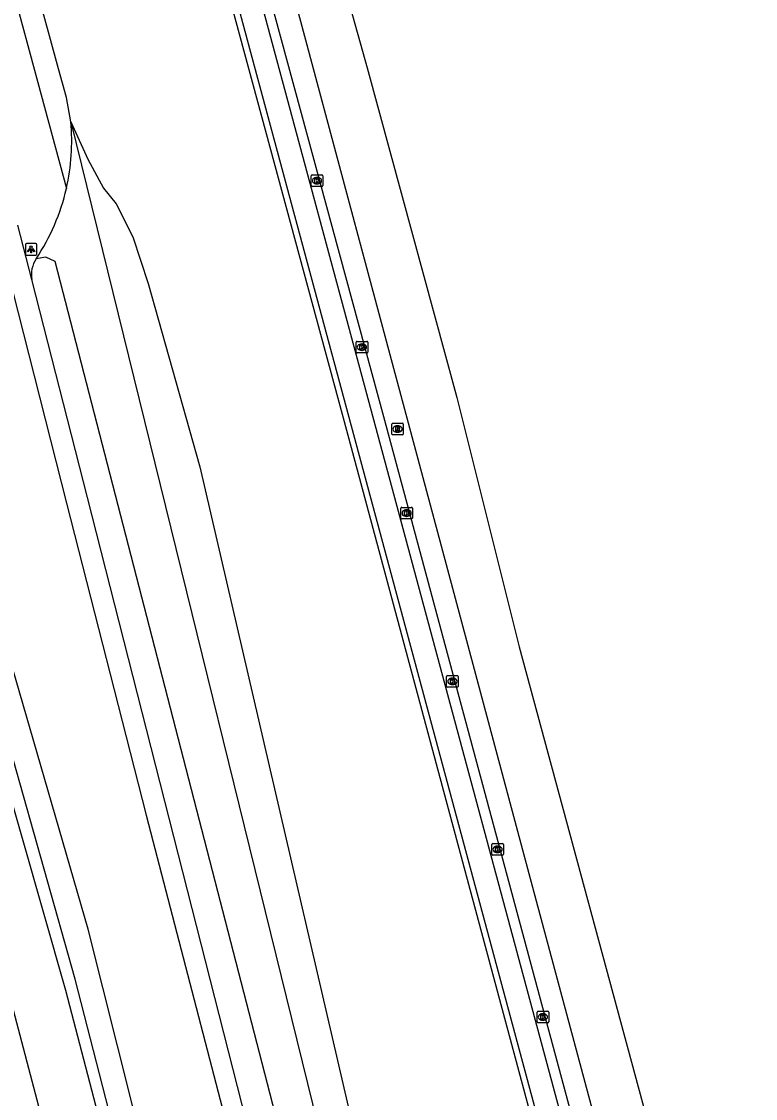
# Model space of a CAD drawing. Extents: x 162157 to 163165, y 378998 to 380775.
# Drawn here: x 162733.3 to 162796.7, y 380410.9 to 380504.1 of the extents above; entities that cross this region are included whole.
import ezdxf

# ---------------------------------------------------------------- set-up
doc = ezdxf.new("R2010")
doc.units = 0
for name, color, linetype in [('IMGEO_Berm_groen', 7, 'Continuous'), ('IMGEO_Fietspad_gesloten', 7, 'Continuous'), ('IMGEO_Gemengd_bos', 7, 'Continuous'), ('IMGEO_Hek', 7, 'Continuous'), ('IMGEO_Kolk', 7, 'Continuous'), ('IMGEO_Lichtpunt', 7, 'Continuous'), ('IMGEO_Muur', 7, 'Continuous'), ('IMGEO_Rijbaan_lokaal_onverhard', 7, 'Continuous'), ('IMGEO_Rijbaan_regionaal_gesloten', 7, 'Continuous'), ('IMGEO_Rioolput', 7, 'Continuous'), ('IMGEO_Voetpad_open', 7, 'Continuous')]:
    doc.layers.add(name, color=color, linetype=linetype)

msp = doc.modelspace()

# ---------------------------------------------------------------- linework, layer by layer
at = {"layer": 'IMGEO_Berm_groen'}
for points in [[(162737.511, 380495.432), (162737.137, 380497.517), (162736.46, 380500), (162689.372, 380672.377)], [(162737.511, 380495.432), (162738.984, 380492.184), (162740.351, 380489.688), (162741.423, 380488.32), (162742.868, 380485.481), (162744.203, 380481.436), (162748.661, 380465.563), (162766.573, 380388.337)]]:
    msp.add_lwpolyline(points, dxfattribs=at)
at = {"layer": 'IMGEO_Fietspad_gesloten'}
for points in [[(162807.15, 380207.372), (162795.604, 380250), (162794.831, 380252.855), (162755.082, 380399.61), (162738.941, 380462.93), (162734.133, 380481.792)], [(162732.486, 380480.708), (162737.147, 380462.444), (162744.041, 380435.433), (162753.469, 380399.171), (162793.043, 380252.594), (162793.743, 380250), (162802.348, 380218.82)]]:
    msp.add_lwpolyline(points, dxfattribs=at)
at = {"layer": 'IMGEO_Gemengd_bos'}
for points in [[(162794.037, 380217.15), (162795.456, 380217.538), (162786.56, 380250), (162786.126, 380251.585), (162745.395, 380400.219), (162739.025, 380425.583), (162728.963, 380460.227), (162727.791, 380464.262)], [(162739.846, 380409.655), (162737.08, 380420.274), (162731.457, 380440.006), (162732.512, 380440.284)], [(162794.037, 380217.15), (162784.914, 380250), (162784.538, 380251.354), (162744.134, 380396.843), (162740.791, 380409.902), (162740.789, 380409.911), (162737.886, 380421.251), (162732.513, 380440.281), (162732.512, 380440.284)]]:
    msp.add_lwpolyline(points, dxfattribs=at)
at = {"layer": 'IMGEO_Hek'}
msp.add_lwpolyline([(162778.738, 380250.508), (162768.177, 380283.038), (162722.067, 380458.358), (162720.737, 380463.414)], dxfattribs=at)
at = {"layer": 'IMGEO_Kolk'}
for p, q in [((162758.303, 380489.905), (162758.303, 380490.757)), ((162758.378, 380490.831), (162759.23, 380490.831)), ((162758.791, 380490.611), (162758.816, 380490.611)), ((162759.304, 380490.757), (162759.304, 380489.905)), ((162759.23, 380489.831), (162758.378, 380489.831)), ((162758.814, 380490.051), (162758.789, 380490.051)), ((162762.188, 380475.502), (162762.188, 380476.354)), ((162762.263, 380476.428), (162763.115, 380476.428)), ((162763.189, 380476.354), (162763.189, 380475.502)), ((162763.115, 380475.428), (162762.263, 380475.428)), ((162762.699, 380475.648), (162762.674, 380475.648)), ((162762.676, 380476.208), (162762.701, 380476.208)), ((162766.058, 380461.146), (162766.058, 380461.998)), ((162766.133, 380462.072), (162766.985, 380462.072)), ((162766.546, 380461.852), (162766.571, 380461.852)), ((162767.059, 380461.998), (162767.059, 380461.146)), ((162766.985, 380461.072), (162766.133, 380461.072)), ((162766.569, 380461.292), (162766.544, 380461.292)), ((162770.016, 380446.585), (162770.016, 380447.437)), ((162770.091, 380447.511), (162770.943, 380447.511)), ((162771.017, 380447.437), (162771.017, 380446.585)), ((162770.943, 380446.511), (162770.091, 380446.511)), ((162770.527, 380446.731), (162770.502, 380446.731)), ((162770.504, 380447.291), (162770.529, 380447.291)), ((162773.923, 380432.051), (162773.923, 380432.903)), ((162773.998, 380432.977), (162774.85, 380432.977)), ((162774.411, 380432.757), (162774.436, 380432.757)), ((162774.924, 380432.903), (162774.924, 380432.051)), ((162774.85, 380431.977), (162773.998, 380431.977)), ((162774.434, 380432.197), (162774.409, 380432.197)), ((162777.84, 380417.548), (162777.84, 380418.4)), ((162777.915, 380418.474), (162778.767, 380418.474)), ((162778.351, 380417.694), (162778.326, 380417.694)), ((162778.328, 380418.254), (162778.353, 380418.254)), ((162778.841, 380418.4), (162778.841, 380417.548)), ((162778.767, 380417.474), (162777.915, 380417.474))]:
    msp.add_line(p, q, dxfattribs=at)
for points in [[(162758.303, 380489.905), (162758.303, 380490.757)], [(162758.378, 380490.831), (162759.23, 380490.831)], [(162758.624, 380490.531), (162758.747, 380490.531), (162758.747, 380490.38), (162758.877, 380490.531), (162759.041, 380490.531), (162758.895, 380490.38), (162759.048, 380490.131), (162758.896, 380490.131), (162758.811, 380490.295), (162758.747, 380490.228), (162758.747, 380490.131), (162758.624, 380490.131), (162758.624, 380490.531)], [(162759.304, 380490.757), (162759.304, 380489.905)], [(162759.23, 380489.831), (162758.378, 380489.831)], [(162762.188, 380475.502), (162762.188, 380476.354)], [(162762.263, 380476.428), (162763.115, 380476.428)], [(162763.189, 380476.354), (162763.189, 380475.502)], [(162763.115, 380475.428), (162762.263, 380475.428)], [(162762.509, 380476.128), (162762.632, 380476.128), (162762.632, 380475.977), (162762.762, 380476.128), (162762.926, 380476.128), (162762.78, 380475.977), (162762.933, 380475.728), (162762.781, 380475.728), (162762.696, 380475.892), (162762.632, 380475.825), (162762.632, 380475.728), (162762.509, 380475.728), (162762.509, 380476.128)], [(162766.058, 380461.146), (162766.058, 380461.998)], [(162766.133, 380462.072), (162766.985, 380462.072)], [(162766.379, 380461.772), (162766.502, 380461.772), (162766.502, 380461.621), (162766.632, 380461.772), (162766.796, 380461.772), (162766.65, 380461.621), (162766.803, 380461.372), (162766.651, 380461.372), (162766.566, 380461.536), (162766.502, 380461.469), (162766.502, 380461.372), (162766.379, 380461.372), (162766.379, 380461.772)], [(162767.059, 380461.998), (162767.059, 380461.146)], [(162766.985, 380461.072), (162766.133, 380461.072)], [(162770.016, 380446.585), (162770.016, 380447.437)], [(162770.091, 380447.511), (162770.943, 380447.511)], [(162771.017, 380447.437), (162771.017, 380446.585)], [(162770.943, 380446.511), (162770.091, 380446.511)], [(162770.337, 380447.211), (162770.46, 380447.211), (162770.46, 380447.06), (162770.59, 380447.211), (162770.754, 380447.211), (162770.608, 380447.06), (162770.761, 380446.811), (162770.609, 380446.811), (162770.524, 380446.975), (162770.46, 380446.908), (162770.46, 380446.811), (162770.337, 380446.811), (162770.337, 380447.211)], [(162773.923, 380432.051), (162773.923, 380432.903)], [(162773.998, 380432.977), (162774.85, 380432.977)], [(162774.244, 380432.677), (162774.367, 380432.677), (162774.367, 380432.526), (162774.497, 380432.677), (162774.661, 380432.677), (162774.515, 380432.526), (162774.668, 380432.277), (162774.516, 380432.277), (162774.431, 380432.441), (162774.367, 380432.374), (162774.367, 380432.277), (162774.244, 380432.277), (162774.244, 380432.677)], [(162774.924, 380432.903), (162774.924, 380432.051)], [(162774.85, 380431.977), (162773.998, 380431.977)], [(162777.84, 380417.548), (162777.84, 380418.4)], [(162777.915, 380418.474), (162778.767, 380418.474)], [(162778.161, 380418.174), (162778.284, 380418.174), (162778.284, 380418.023), (162778.414, 380418.174), (162778.578, 380418.174), (162778.432, 380418.023), (162778.585, 380417.774), (162778.433, 380417.774), (162778.348, 380417.938), (162778.284, 380417.871), (162778.284, 380417.774), (162778.161, 380417.774), (162778.161, 380418.174)], [(162778.841, 380418.4), (162778.841, 380417.548)], [(162778.767, 380417.474), (162777.915, 380417.474)]]:
    msp.add_lwpolyline(points, dxfattribs=at)
for centre, start, end in [((162758.38, 380490.755), 91.55205, 178.44795), ((162758.38, 380490.755), 91.55205, 178.44795), ((162759.228, 380490.755), 1.55205, 88.44795), ((162759.228, 380490.755), 1.55205, 88.44795), ((162758.38, 380489.907), 181.55205, 268.44795), ((162758.38, 380489.907), 181.55205, 268.44795), ((162759.228, 380489.907), 271.55205, 358.44795), ((162759.228, 380489.907), 271.55205, 358.44795), ((162762.265, 380476.352), 91.55205, 178.44795), ((162762.265, 380476.352), 91.55205, 178.44795), ((162763.113, 380476.352), 1.55205, 88.44795), ((162763.113, 380476.352), 1.55205, 88.44795), ((162762.265, 380475.504), 181.55205, 268.44795), ((162762.265, 380475.504), 181.55205, 268.44795), ((162763.113, 380475.504), 271.55205, 358.44795), ((162763.113, 380475.504), 271.55205, 358.44795), ((162766.135, 380461.996), 91.55205, 178.44795), ((162766.135, 380461.996), 91.55205, 178.44795), ((162766.983, 380461.996), 1.55205, 88.44795), ((162766.983, 380461.996), 1.55205, 88.44795), ((162766.135, 380461.148), 181.55205, 268.44795), ((162766.135, 380461.148), 181.55205, 268.44795), ((162766.983, 380461.148), 271.55205, 358.44795), ((162766.983, 380461.148), 271.55205, 358.44795), ((162770.093, 380447.435), 91.55205, 178.44795), ((162770.093, 380447.435), 91.55205, 178.44795), ((162770.941, 380447.435), 1.55205, 88.44795), ((162770.941, 380447.435), 1.55205, 88.44795), ((162770.093, 380446.587), 181.55205, 268.44795), ((162770.093, 380446.587), 181.55205, 268.44795), ((162770.941, 380446.587), 271.55205, 358.44795), ((162770.941, 380446.587), 271.55205, 358.44795), ((162774, 380432.901), 91.55205, 178.44795), ((162774, 380432.901), 91.55205, 178.44795), ((162774.848, 380432.901), 1.55205, 88.44795), ((162774.848, 380432.901), 1.55205, 88.44795), ((162774, 380432.053), 181.55205, 268.44795), ((162774, 380432.053), 181.55205, 268.44795), ((162774.848, 380432.053), 271.55205, 358.44795), ((162774.848, 380432.053), 271.55205, 358.44795), ((162777.917, 380418.398), 91.55205, 178.44795), ((162777.917, 380418.398), 91.55205, 178.44795), ((162778.765, 380418.398), 1.55205, 88.44795), ((162778.765, 380418.398), 1.55205, 88.44795), ((162777.917, 380417.55), 181.55205, 268.44795), ((162777.917, 380417.55), 181.55205, 268.44795), ((162778.765, 380417.55), 271.55205, 358.44795), ((162778.765, 380417.55), 271.55205, 358.44795)]:
    msp.add_arc(centre, 0.0765, start, end, dxfattribs=at)
for centre, major_axis, ratio, start_param, end_param in [((162758.79, 380490.331), (-0.387, 0.002), 0.722429, 4.712389, 7.853982), ((162758.815, 380490.331), (-0.39, 0.002), 0.717154, 1.570796, 4.712389), ((162762.675, 380475.928), (-0.387, 0.002), 0.722429, 4.712389, 7.853982), ((162762.7, 380475.928), (-0.39, 0.002), 0.717154, 1.570796, 4.712389), ((162766.545, 380461.572), (-0.387, 0.002), 0.722429, 4.712389, 7.853982), ((162766.57, 380461.572), (-0.39, 0.002), 0.717154, 1.570796, 4.712389), ((162770.503, 380447.011), (-0.387, 0.002), 0.722429, 4.712389, 7.853982), ((162770.528, 380447.011), (-0.39, 0.002), 0.717154, 1.570796, 4.712389), ((162774.41, 380432.477), (-0.387, 0.002), 0.722429, 4.712389, 7.853982), ((162774.435, 380432.477), (-0.39, 0.002), 0.717154, 1.570796, 4.712389), ((162778.327, 380417.974), (-0.387, 0.002), 0.722429, 4.712389, 7.853982), ((162778.352, 380417.974), (-0.39, 0.002), 0.717154, 1.570796, 4.712389)]:
    msp.add_ellipse(centre, major_axis=major_axis, ratio=ratio, start_param=start_param, end_param=end_param, dxfattribs=at)
at = {"layer": 'IMGEO_Lichtpunt'}
for p, q in [((162733.581, 380484.793), (162733.581, 380483.986)), ((162733.581, 380484.793), (162733.581, 380483.986)), ((162734.483, 380484.888), (162733.675, 380484.888)), ((162734.483, 380484.888), (162733.675, 380484.888)), ((162734.577, 380483.986), (162734.577, 380484.793)), ((162734.577, 380483.986), (162734.577, 380484.793)), ((162733.675, 380483.892), (162734.483, 380483.892)), ((162733.675, 380483.892), (162734.483, 380483.892))]:
    msp.add_line(p, q, dxfattribs=at)
for points in [[(162733.955, 380484.457), (162733.994, 380484.429), (162733.806, 380484.167), (162733.768, 380484.194), (162733.955, 380484.457)], [(162734.057, 380484.409), (162734.104, 380484.409), (162734.104, 380484.087), (162734.057, 380484.087), (162734.057, 380484.409)], [(162734.167, 380484.429), (162734.205, 380484.456), (162734.392, 380484.194), (162734.353, 380484.166), (162734.167, 380484.429)]]:
    msp.add_lwpolyline(points, dxfattribs=at)
msp.add_circle((162734.08, 380484.591), 0.0994, dxfattribs=at)
for centre, start, end in [((162733.675, 380484.793), 90, 180), ((162733.675, 380484.793), 90, 180), ((162734.483, 380484.793), 0, 90), ((162734.483, 380484.793), 0, 90), ((162733.675, 380483.986), 180, 270), ((162733.675, 380483.986), 180, 270), ((162734.483, 380483.986), 270, 0), ((162734.483, 380483.986), 270, 360)]:
    msp.add_arc(centre, 0.0946, start, end, dxfattribs=at)
at = {"layer": 'IMGEO_Muur'}
msp.add_lwpolyline([(162778.946, 380394.005), (162782.381, 380400.322), (162763.721, 380469.642), (162754.125, 380505.292), (162752.166, 380504.762), (162761.765, 380469.113), (162780.221, 380400.576), (162777.214, 380394.954)], dxfattribs=at)
at = {"layer": 'IMGEO_Rijbaan_lokaal_onverhard'}
for points in [[(162689.372, 380672.377), (162689.067, 380670.452), (162699.192, 380631.126), (162717.604, 380562.409), (162731.807, 380509.404), (162737.127, 380489.658)], [(162737.511, 380495.432), (162762.982, 380391.944), (162764.081, 380387.552)], [(162734.133, 380481.792), (162732.921, 380486.487)], [(162836.518, 380107.168), (162815.649, 380183.144), (162803.814, 380228.274), (162800.754, 380239.27), (162797.432, 380253.232), (162791.916, 380273.301), (162786.532, 380293.517), (162775.358, 380333.719), (162765.415, 380371.737), (162759.745, 380391.983), (162736.16, 380483.349), (162735.346, 380483.727), (162734.512, 380483.576)]]:
    msp.add_lwpolyline(points, dxfattribs=at)
for centre, radius, start, end in [((162719.234, 380493.748), 18.354, 347.12521, 5.26508), ((162719.221, 380493.754), 18.369, 326.35256, 347.11617), ((162736.599, 380482.2), 2.499, 146.60665, 189.4057)]:
    msp.add_arc(centre, radius, start, end, dxfattribs=at)
at = {"layer": 'IMGEO_Rijbaan_regionaal_gesloten'}
for points in [[(162683.399, 380739.699), (162691.086, 380720.33), (162695.157, 380708.957), (162706.161, 380680.305), (162730.731, 380611.086), (162744.147, 380567.957), (162763.14, 380500.096), (162770.898, 380471.579), (162776.289, 380450.017), (162815.722, 380304.13), (162827.681, 380257.645), (162833.19, 380237.778)], [(162746.824, 380542.486), (162751.404, 380526.419), (162757.925, 380502.084), (162763.519, 380481.206), (162769.54, 380458.737), (162777.137, 380430.383), (162785.227, 380400.193), (162788.692, 380387.26), (162795.792, 380360.765), (162800.793, 380342.098), (162806.616, 380320.369), (162813.552, 380294.481), (162819.579, 380271.987), (162825.25, 380250.824), (162829.034, 380236.7)]]:
    msp.add_lwpolyline(points, dxfattribs=at)
at = {"layer": 'IMGEO_Rioolput'}
for p, q in [((162765.268, 380468.416), (162765.268, 380469.268)), ((162765.343, 380469.342), (162766.195, 380469.342)), ((162765.756, 380469.122), (162765.781, 380469.122)), ((162766.269, 380469.268), (162766.269, 380468.416)), ((162766.195, 380468.342), (162765.343, 380468.342)), ((162765.779, 380468.562), (162765.754, 380468.562))]:
    msp.add_line(p, q, dxfattribs=at)
for points in [[(162765.268, 380468.416), (162765.268, 380469.268)], [(162765.343, 380469.342), (162766.195, 380469.342)], [(162765.857, 380469.04), (162765.605, 380469.042), (162765.605, 380468.642)], [(162765.783, 380468.961), (162765.729, 380468.961), (162765.729, 380468.88)], [(162765.729, 380468.88), (162765.781, 380468.88)], [(162766.269, 380469.268), (162766.269, 380468.416)], [(162766.195, 380468.342), (162765.343, 380468.342)], [(162765.605, 380468.642), (162765.729, 380468.642), (162765.729, 380468.804), (162765.74, 380468.804)], [(162765.787, 380468.775), (162765.858, 380468.642), (162765.998, 380468.642), (162765.933, 380468.768)]]:
    msp.add_lwpolyline(points, dxfattribs=at)
for centre, radius, start, end in [((162765.345, 380469.266), 0.0765, 91.55205, 178.44795), ((162765.345, 380469.266), 0.0765, 91.55205, 178.44795), ((162765.765, 380469.069), 0.19, 274.7715, 282.96867), ((162765.789, 380468.865), 0.0964, 77.00612, 93.18647), ((162765.803, 380468.922), 0.0378, 276.66336, 79.67722), ((162765.856, 380468.93), 0.109, 350.36119, 89.41601), ((162765.854, 380468.93), 0.112, 277.58423, 350.98172), ((162766.193, 380469.266), 0.0765, 1.55205, 88.44795), ((162766.193, 380469.266), 0.0765, 1.55205, 88.44795), ((162765.345, 380468.418), 0.0765, 181.55205, 268.44795), ((162765.345, 380468.418), 0.0765, 181.55205, 268.44795), ((162765.739, 380468.751), 0.0533, 26.02933, 88.69889), ((162765.838, 380468.715), 0.108, 29.51342, 73.79051), ((162766.193, 380468.418), 0.0765, 271.55205, 358.44795), ((162766.193, 380468.418), 0.0765, 271.55205, 358.44795)]:
    msp.add_arc(centre, radius, start, end, dxfattribs=at)
for centre, major_axis, ratio, start_param, end_param in [((162765.755, 380468.842), (-0.387, 0.002), 0.722429, 4.712389, 7.853982), ((162765.78, 380468.842), (-0.39, 0.002), 0.717154, 1.570796, 4.712389)]:
    msp.add_ellipse(centre, major_axis=major_axis, ratio=ratio, start_param=start_param, end_param=end_param, dxfattribs=at)
at = {"layer": 'IMGEO_Voetpad_open'}
for points in [[(162776.751, 380395.208), (162779.686, 380400.565), (162761.381, 380468.719), (162744.028, 380532.86), (162735.802, 380561.653), (162727.083, 380590.129), (162720.55, 380610.775), (162713.097, 380632.898), (162708.251, 380646.673), (162702.996, 380661.278), (162698.333, 380673.687), (162688.264, 380676.433)], [(162745.598, 380539.876), (162764.654, 380469.601), (162783.312, 380400.129), (162779.724, 380393.579)]]:
    msp.add_lwpolyline(points, dxfattribs=at)

doc.saveas('drawing.dxf')
